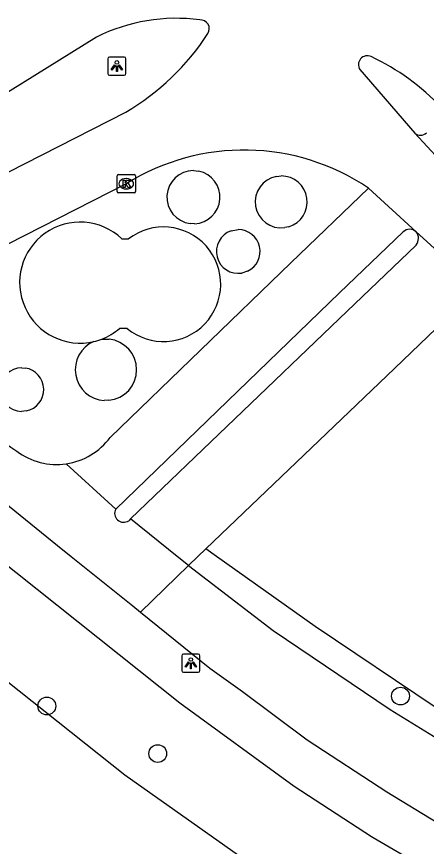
# Model space of a CAD drawing. Extents: x 158038 to 159242, y 380133 to 381214.
# Drawn here: x 159117.88 to 159140.39, y 380734.09 to 380779.62 of the extents above; entities that cross this region are included whole.
import ezdxf

# ---------------------------------------------------------------- set-up
doc = ezdxf.new("R2010")
doc.units = 0
for name, color, linetype in [('IMGEO_Berm_groen', 7, 'Continuous'), ('IMGEO_Boom', 7, 'Continuous'), ('IMGEO_Fietspad_gesloten', 7, 'Continuous'), ('IMGEO_Fietspad_open', 7, 'Continuous'), ('IMGEO_Groenvoorziening', 7, 'Continuous'), ('IMGEO_Haag', 7, 'Continuous'), ('IMGEO_Kolk', 7, 'Continuous'), ('IMGEO_Lichtpunt', 7, 'Continuous'), ('IMGEO_Rijbaan_lokaal_gesloten', 7, 'Continuous'), ('IMGEO_Voetpad_open', 7, 'Continuous')]:
    doc.layers.add(name, color=color, linetype=linetype)

msp = doc.modelspace()

# ---------------------------------------------------------------- linework, layer by layer
at = {"layer": 'IMGEO_Berm_groen'}
for points in [[(159127.595, 380771.17), (159127.888, 380771.14)], [(159132.156, 380770.855), (159132.416, 380770.879)], [(159127.661, 380768.257), (159127.408, 380768.268)], [(159132.832, 380768.089), (159132.609, 380768.04)], [(159129.664, 380767.868), (159130.055, 380767.934)], [(159123.659, 380767.428), (159124.026, 380767.423)], [(159130.57, 380765.648), (159130.258, 380765.55)], [(159123.948, 380762.507), (159123.54, 380762.513)], [(159122.558, 380761.912), (159122.96, 380761.919)], [(159118.177, 380760.35), (159118.362, 380760.336)], [(159122.956, 380758.566), (159122.696, 380758.56)], [(159118.413, 380757.983), (159118.16, 380757.96)]]:
    msp.add_lwpolyline(points, dxfattribs=at)
for centre, radius, start, end in [((159127.594, 380769.713), 1.457, 89.9603, 262.6658), ((159127.594, 380769.713), 1.457, 272.6233, 78.3727), ((159132.416, 380769.453), 1.426, 100.4991, 277.7847), ((159132.415, 380769.453), 1.426, 286.9825, 89.9786), ((159121.371, 380765.024), 3.319, 46.4204, 283.2691), ((159125.947, 380764.934), 3.144, 230.5203, 127.6616), ((159130.055, 380766.733), 1.2, 108.9987, 279.7475), ((159130.054, 380766.733), 1.201, 295.4287, 89.9631), ((159121.244, 380765.162), 3.505, 292.0146, 310.92), ((159122.79, 380760.242), 1.685, 112.9474, 266.8037), ((159121.57, 380764.646), 2.907, 281.1664, 289.8679), ((159122.79, 380760.243), 1.685, 275.6502, 84.2131), ((159118.177, 380759.155), 1.195, 90.0016, 269.1833), ((159118.177, 380759.155), 1.196, 281.396, 81.0873)]:
    msp.add_arc(centre, radius, start, end, dxfattribs=at)
at = {"layer": 'IMGEO_Boom'}
for centre in [(159138.966, 380742.336), (159119.543, 380741.79), (159125.635, 380739.18)]:
    msp.add_circle(centre, 0.489, dxfattribs=at)
at = {"layer": 'IMGEO_Fietspad_gesloten'}
for points in [[(159124.69, 380746.943), (159127.322, 380749.496)], [(159127.322, 380749.496), (159131.981, 380745.941), (159138.394, 380741.607), (159144.113, 380738.079), (159151.409, 380734.299), (159158.056, 380731.234), (159158.51, 380731.025), (159163.276, 380729.126), (159165.24, 380728.469), (159169.146, 380727.161), (159169.862, 380726.959), (159174.228, 380725.729)], [(159124.69, 380746.943), (159128.495, 380743.869), (159130.29, 380742.579), (159133.843, 380739.936), (159138.221, 380737.079), (159140.983, 380735.395), (159143.726, 380733.925), (159146.719, 380732.416), (159149.741, 380730.959), (159155.527, 380728.385), (159159.185, 380726.96), (159161.777, 380725.95), (159166.362, 380724.314), (159166.434, 380724.293), (159170.519, 380723.087), (159171, 380722.95), (159175.302, 380721.722)]]:
    msp.add_lwpolyline(points, dxfattribs=at)
at = {"layer": 'IMGEO_Fietspad_open'}
for points in [[(159123.022, 380756.528), (159132.951, 380766.106), (159137.206, 380770.211)], [(159123.325, 380752.6), (159135.614, 380764.469), (159139.114, 380767.814)], [(159114.046, 380755.177), (159114.634, 380754.889), (159115.194, 380754.549), (159115.721, 380754.161), (159120.131, 380750.599), (159120.878, 380750), (159124.273, 380747.279), (159124.69, 380746.943)], [(159120.612, 380755.084), (159123.325, 380752.6)], [(159124.142, 380752.06), (159124.038, 380751.961)], [(159127.322, 380749.496), (159126.697, 380750), (159124.142, 380752.06)]]:
    msp.add_lwpolyline(points, dxfattribs=at)
for centre, radius, start, end in [((159140.054, 380773.568), 0.462, 228.2251, 316.2419), ((159139.466, 380767.422), 0.527, 47.7519, 131.9239), ((159123.272, 380764.078), 9.89, 201.7008, 237.0379), ((159120.086, 380758.695), 3.649, 278.2847, 323.5728), ((159120.087, 380758.699), 3.653, 233.0417, 278.2624), ((159123.758, 380752.365), 0.492, 151.5209, 304.7449)]:
    msp.add_arc(centre, radius, start, end, dxfattribs=at)
at = {"layer": 'IMGEO_Groenvoorziening'}
msp.add_lwpolyline([(159133.439, 380731.218), (159123.823, 380737.988), (159114.345, 380745.518)], dxfattribs=at)
at = {"layer": 'IMGEO_Haag'}
msp.add_lwpolyline([(159173.832, 380727.208), (159171.731, 380727.705), (159169.444, 380728.431), (159164.832, 380729.895), (159164.575, 380729.976), (159153.606, 380734.66), (159148.82, 380737.083), (159140.927, 380741.682), (159134.277, 380746.157), (159128.868, 380750), (159128.28, 380750.417)], dxfattribs=at)
at = {"layer": 'IMGEO_Kolk'}
for p, q in [((159123.407, 380770.022), (159123.407, 380770.874)), ((159123.482, 380770.948), (159124.334, 380770.948)), ((159124.408, 380770.874), (159124.408, 380770.022)), ((159123.895, 380770.728), (159123.92, 380770.728)), ((159124.334, 380769.948), (159123.482, 380769.948)), ((159123.918, 380770.168), (159123.893, 380770.168))]:
    msp.add_line(p, q, dxfattribs=at)
for points in [[(159123.407, 380770.022), (159123.407, 380770.874)], [(159123.482, 380770.948), (159124.334, 380770.948)], [(159124.408, 380770.874), (159124.408, 380770.022)], [(159123.728, 380770.648), (159123.851, 380770.648), (159123.851, 380770.497), (159123.981, 380770.648), (159124.145, 380770.648), (159123.999, 380770.497), (159124.152, 380770.248), (159124, 380770.248), (159123.915, 380770.412), (159123.851, 380770.345), (159123.851, 380770.248), (159123.728, 380770.248), (159123.728, 380770.648)], [(159124.334, 380769.948), (159123.482, 380769.948)]]:
    msp.add_lwpolyline(points, dxfattribs=at)
for centre, start, end in [((159123.484, 380770.872), 91.552, 178.448), ((159123.484, 380770.872), 91.552, 178.448), ((159124.332, 380770.872), 1.552, 88.448), ((159124.332, 380770.872), 1.552, 88.448), ((159123.484, 380770.024), 181.552, 268.448), ((159123.484, 380770.024), 181.552, 268.448), ((159124.332, 380770.024), 271.552, 358.448), ((159124.332, 380770.024), 271.552, 358.448)]:
    msp.add_arc(centre, 0.0765, start, end, dxfattribs=at)
for centre, major_axis, ratio, start_param, end_param in [((159123.894, 380770.448), (-0.387, 0.002), 0.722429, 4.712389, 7.853982), ((159123.919, 380770.448), (-0.39, 0.002), 0.717154, 1.570796, 4.712389)]:
    msp.add_ellipse(centre, major_axis=major_axis, ratio=ratio, start_param=start_param, end_param=end_param, dxfattribs=at)
at = {"layer": 'IMGEO_Lichtpunt'}
for p, q in [((159122.894, 380777.308), (159122.894, 380776.501)), ((159122.894, 380777.308), (159122.894, 380776.501)), ((159123.796, 380777.403), (159122.988, 380777.403)), ((159123.796, 380777.403), (159122.988, 380777.403)), ((159123.89, 380776.501), (159123.89, 380777.308)), ((159123.89, 380776.501), (159123.89, 380777.308)), ((159122.988, 380776.407), (159123.796, 380776.407)), ((159122.988, 380776.407), (159123.796, 380776.407)), ((159126.953, 380744.546), (159126.953, 380743.739)), ((159126.953, 380744.546), (159126.953, 380743.739)), ((159127.855, 380744.641), (159127.047, 380744.641)), ((159127.855, 380744.641), (159127.047, 380744.641)), ((159127.949, 380743.739), (159127.949, 380744.546)), ((159127.949, 380743.739), (159127.949, 380744.546)), ((159127.047, 380743.645), (159127.855, 380743.645)), ((159127.047, 380743.645), (159127.855, 380743.645))]:
    msp.add_line(p, q, dxfattribs=at)
for points in [[(159123.268, 380776.972), (159123.307, 380776.944), (159123.119, 380776.682), (159123.081, 380776.709), (159123.268, 380776.972)], [(159123.37, 380776.924), (159123.417, 380776.924), (159123.417, 380776.602), (159123.37, 380776.602), (159123.37, 380776.924)], [(159123.48, 380776.944), (159123.518, 380776.971), (159123.705, 380776.709), (159123.666, 380776.681), (159123.48, 380776.944)], [(159127.327, 380744.21), (159127.366, 380744.182), (159127.178, 380743.92), (159127.14, 380743.947), (159127.327, 380744.21)], [(159127.429, 380744.162), (159127.476, 380744.162), (159127.476, 380743.84), (159127.429, 380743.84), (159127.429, 380744.162)], [(159127.539, 380744.182), (159127.577, 380744.209), (159127.764, 380743.947), (159127.725, 380743.919), (159127.539, 380744.182)]]:
    msp.add_lwpolyline(points, dxfattribs=at)
for centre in [(159123.393, 380777.106), (159127.452, 380744.344)]:
    msp.add_circle(centre, 0.0994, dxfattribs=at)
for centre, start, end in [((159122.988, 380777.308), 90, 180), ((159122.988, 380777.308), 90, 180), ((159123.796, 380777.308), 0, 90), ((159123.796, 380777.308), 0, 90), ((159122.988, 380776.501), 180, 270), ((159122.988, 380776.501), 180, 270), ((159123.796, 380776.501), 270, 0), ((159123.796, 380776.501), 270, 360), ((159127.047, 380744.546), 90, 180), ((159127.047, 380744.546), 90, 180), ((159127.855, 380744.546), 0, 90), ((159127.855, 380744.546), 0, 90), ((159127.047, 380743.739), 180, 270), ((159127.047, 380743.739), 180, 270), ((159127.855, 380743.739), 270, 0), ((159127.855, 380743.739), 270, 360)]:
    msp.add_arc(centre, 0.0946, start, end, dxfattribs=at)
at = {"layer": 'IMGEO_Rijbaan_lokaal_gesloten'}
for points in [[(159122.268, 380778.496), (159109.535, 380770.593)], [(159136.738, 380776.709), (159139.746, 380773.224)], [(159110.981, 380767.801), (159123.876, 380774.374)], [(159142.468, 380770.3), (159139.746, 380773.224)], [(159123.907, 380770.448), (159113.655, 380765.226), (159112.523, 380764.653)], [(159139.821, 380767.812), (159137.206, 380770.211)], [(159139.821, 380767.812), (159143.22, 380764.714)]]:
    msp.add_lwpolyline(points, dxfattribs=at)
for centre, radius, start, end in [((159203.315, 380833.225), 81.843, 210.72413, 223.60722), ((159126.649, 380769.704), 9.823, 82.4028, 116.4891), ((159127.974, 380778.951), 0.491, 327.8173, 93.0739), ((159116.892, 380786.199), 13.733, 300.5676, 326.85), ((159137.141, 380776.984), 0.488, 64.5901, 214.2732), ((159131.915, 380765.873), 12.767, 43.2748, 64.7977), ((159130.374, 380760.071), 12.227, 56.0292, 121.9289)]:
    msp.add_arc(centre, radius, start, end, dxfattribs=at)
at = {"layer": 'IMGEO_Voetpad_open'}
for points in [[(159124.142, 380752.06), (159135.598, 380763.033), (159139.816, 380767.086)], [(159143.22, 380764.714), (159138.631, 380760.316), (159128.28, 380750.417)], [(159112.075, 380753.222), (159112.377, 380753.153), (159112.672, 380753.058), (159112.957, 380752.936), (159113.23, 380752.79), (159113.489, 380752.619), (159113.732, 380752.427), (159113.957, 380752.213), (159116.742, 380750), (159126.852, 380741.968), (159133.13, 380737.393), (159137.369, 380734.623), (159137.462, 380734.571), (159140.983, 380732.525), (159143.643, 380731.09)], [(159128.28, 380750.417), (159127.844, 380750), (159127.322, 380749.496)]]:
    msp.add_lwpolyline(points, dxfattribs=at)
msp.add_arc((159139.388, 380767.452), 0.564, 319.4997, 39.7111, dxfattribs=at)

doc.saveas('drawing.dxf')
